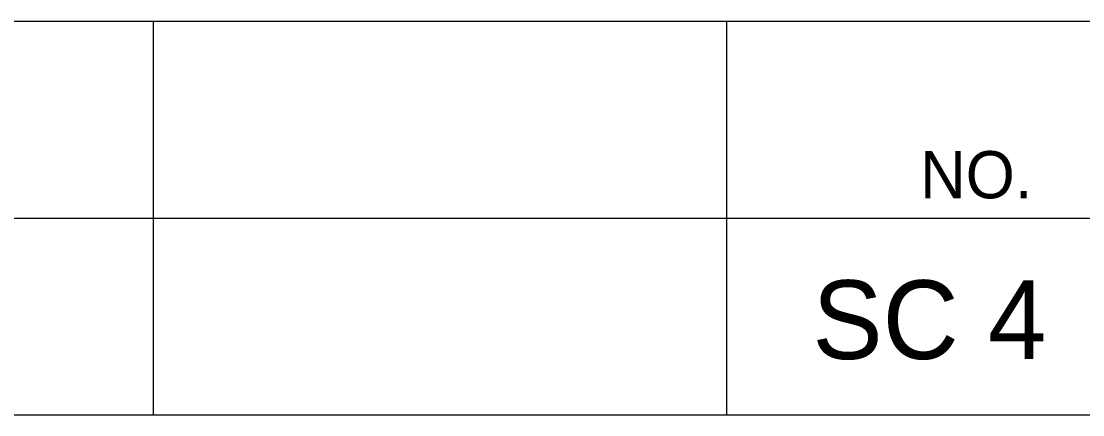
# Model space of a CAD drawing. Extents: x 1000 to 1162, y 999 to 8520.
# Drawn here: x 1148.08 to 1154.82, y 8000.05 to 8002.55 of the extents above; entities that cross this region are included whole.
import ezdxf

# ---------------------------------------------------------------- set-up
doc = ezdxf.new("R2010")
doc.units = 0
doc.layers.add('Level 20', color=7, linetype='Continuous')
doc.layers.add('Level 3', color=7, linetype='Continuous')

msp = doc.modelspace()

# ---------------------------------------------------------------- linework, layer by layer
at = {"layer": 'Level 3'}
for p, q in [((1133.055, 8002.5458), (1161.555, 8002.5458)), ((1133.055, 8002.5458), (1161.555, 8002.5458)), ((1133.055, 8002.5458), (1161.555, 8002.5458)), ((1133.055, 8002.5458), (1161.555, 8002.5458)), ((1133.055, 8002.5458), (1161.555, 8002.5458)), ((1133.055, 8002.5458), (1161.555, 8002.5458)), ((1133.055, 8002.5458), (1161.555, 8002.5458)), ((1133.055, 8002.5458), (1161.555, 8002.5458)), ((1133.055, 8002.5458), (1161.555, 8002.5458)), ((1133.055, 8002.5458), (1161.555, 8002.5458)), ((1133.055, 8002.5458), (1161.555, 8002.5458)), ((1133.055, 8002.5458), (1161.555, 8002.5458)), ((1133.055, 8002.5458), (1161.555, 8002.5458)), ((1133.055, 8002.5458), (1161.555, 8002.5458)), ((1133.055, 8002.5458), (1161.555, 8002.5458)), ((1133.055, 8002.5458), (1161.555, 8002.5458)), ((1133.055, 8002.5458), (1161.555, 8002.5458)), ((1133.055, 8002.5458), (1161.555, 8002.5458)), ((1133.055, 8002.5458), (1161.555, 8002.5458)), ((1133.055, 8002.5458), (1161.555, 8002.5458)), ((1133.055, 8002.5458), (1161.555, 8002.5458)), ((1133.055, 8002.5458), (1161.555, 8002.5458)), ((1133.055, 8002.5458), (1161.555, 8002.5458)), ((1133.055, 8002.5458), (1161.555, 8002.5458)), ((1133.055, 8002.5458), (1161.555, 8002.5458)), ((1133.055, 8002.5458), (1161.555, 8002.5458)), ((1133.055, 8002.5458), (1161.555, 8002.5458)), ((1133.055, 8002.5458), (1161.555, 8002.5458)), ((1133.055, 8002.5458), (1161.555, 8002.5458)), ((1133.055, 8002.5458), (1161.555, 8002.5458)), ((1133.055, 8002.5458), (1161.555, 8002.5458)), ((1133.055, 8002.5458), (1161.555, 8002.5458)), ((1133.055, 8002.5458), (1161.555, 8002.5458)), ((1133.055, 8002.5458), (1161.555, 8002.5458)), ((1133.055, 8002.5458), (1161.555, 8002.5458)), ((1133.055, 8002.5458), (1161.555, 8002.5458)), ((1133.055, 8002.5458), (1161.555, 8002.5458)), ((1133.055, 8002.5458), (1161.555, 8002.5458)), ((1133.055, 8002.5458), (1161.555, 8002.5458)), ((1133.055, 8002.5458), (1161.555, 8002.5458)), ((1133.055, 8002.5458), (1161.555, 8002.5458)), ((1133.055, 8002.5458), (1161.555, 8002.5458)), ((1133.055, 8002.5458), (1161.555, 8002.5458)), ((1133.055, 8002.5458), (1161.555, 8002.5458)), ((1133.055, 8002.5458), (1161.555, 8002.5458)), ((1133.055, 8002.5458), (1161.555, 8002.5458)), ((1133.055, 8002.5458), (1161.555, 8002.5458)), ((1133.055, 8002.5458), (1161.555, 8002.5458)), ((1133.055, 8002.5458), (1161.555, 8002.5458)), ((1133.055, 8002.5458), (1161.555, 8002.5458)), ((1133.055, 8002.5458), (1161.555, 8002.5458)), ((1133.055, 8002.5458), (1161.555, 8002.5458)), ((1133.055, 8002.5458), (1161.555, 8002.5458)), ((1133.055, 8002.5458), (1161.555, 8002.5458)), ((1133.055, 8002.5458), (1161.555, 8002.5458)), ((1133.055, 8002.5458), (1161.555, 8002.5458)), ((1133.055, 8002.5458), (1161.555, 8002.5458)), ((1133.055, 8002.5458), (1161.555, 8002.5458)), ((1133.055, 8002.5458), (1161.555, 8002.5458)), ((1148.9125, 8002.5458), (1148.9125, 8000.0458)), ((1148.9125, 8002.5458), (1148.9125, 8000.0458)), ((1148.9125, 8002.5458), (1148.9125, 8000.0458)), ((1148.9125, 8002.5458), (1148.9125, 8000.0458)), ((1148.9125, 8002.5458), (1148.9125, 8000.0458)), ((1148.9125, 8002.5458), (1148.9125, 8000.0458)), ((1148.9125, 8002.5458), (1148.9125, 8000.0458)), ((1148.9125, 8002.5458), (1148.9125, 8000.0458)), ((1148.9125, 8002.5458), (1148.9125, 8000.0458)), ((1148.9125, 8002.5458), (1148.9125, 8000.0458)), ((1148.9125, 8002.5458), (1148.9125, 8000.0458)), ((1148.9125, 8002.5458), (1148.9125, 8000.0458)), ((1148.9125, 8002.5458), (1148.9125, 8000.0458)), ((1148.9125, 8002.5458), (1148.9125, 8000.0458)), ((1148.9125, 8002.5458), (1148.9125, 8000.0458)), ((1148.9125, 8002.5458), (1148.9125, 8000.0458)), ((1148.9125, 8002.5458), (1148.9125, 8000.0458)), ((1148.9125, 8002.5458), (1148.9125, 8000.0458)), ((1148.9125, 8002.5458), (1148.9125, 8000.0458)), ((1148.9125, 8002.5458), (1148.9125, 8000.0458)), ((1148.9125, 8002.5458), (1148.9125, 8000.0458)), ((1148.9125, 8002.5458), (1148.9125, 8000.0458)), ((1148.9125, 8002.5458), (1148.9125, 8000.0458)), ((1148.9125, 8002.5458), (1148.9125, 8000.0458)), ((1148.9125, 8002.5458), (1148.9125, 8000.0458)), ((1148.9125, 8002.5458), (1148.9125, 8000.0458)), ((1148.9125, 8002.5458), (1148.9125, 8000.0458)), ((1148.9125, 8002.5458), (1148.9125, 8000.0458)), ((1148.9125, 8002.5458), (1148.9125, 8000.0458)), ((1148.9125, 8002.5458), (1148.9125, 8000.0458)), ((1148.9125, 8002.5458), (1148.9125, 8000.0458)), ((1148.9125, 8002.5458), (1148.9125, 8000.0458)), ((1148.9125, 8002.5458), (1148.9125, 8000.0458)), ((1148.9125, 8002.5458), (1148.9125, 8000.0458)), ((1148.9125, 8002.5458), (1148.9125, 8000.0458)), ((1148.9125, 8002.5458), (1148.9125, 8000.0458)), ((1148.9125, 8002.5458), (1148.9125, 8000.0458)), ((1148.9125, 8002.5458), (1148.9125, 8000.0458)), ((1148.9125, 8002.5458), (1148.9125, 8000.0458)), ((1148.9125, 8002.5458), (1148.9125, 8000.0458)), ((1148.9125, 8002.5458), (1148.9125, 8000.0458)), ((1148.9125, 8002.5458), (1148.9125, 8000.0458)), ((1148.9125, 8002.5458), (1148.9125, 8000.0458)), ((1148.9125, 8002.5458), (1148.9125, 8000.0458)), ((1148.9125, 8002.5458), (1148.9125, 8000.0458)), ((1148.9125, 8002.5458), (1148.9125, 8000.0458)), ((1148.9125, 8002.5458), (1148.9125, 8000.0458)), ((1148.9125, 8002.5458), (1148.9125, 8000.0458)), ((1148.9125, 8002.5458), (1148.9125, 8000.0458)), ((1148.9125, 8002.5458), (1148.9125, 8000.0458)), ((1148.9125, 8002.5458), (1148.9125, 8000.0458)), ((1148.9125, 8002.5458), (1148.9125, 8000.0458)), ((1148.9125, 8002.5458), (1148.9125, 8000.0458)), ((1148.9125, 8002.5458), (1148.9125, 8000.0458)), ((1148.9125, 8002.5458), (1148.9125, 8000.0458)), ((1148.9125, 8002.5458), (1148.9125, 8000.0458)), ((1148.9125, 8002.5458), (1148.9125, 8000.0458)), ((1148.9125, 8002.5458), (1148.9125, 8000.0458)), ((1148.9125, 8002.5458), (1148.9125, 8000.0458)), ((1152.5542, 8002.5458), (1152.5542, 8000.0458)), ((1152.5542, 8002.5458), (1152.5542, 8000.0458)), ((1152.5542, 8002.5458), (1152.5542, 8000.0458)), ((1152.5542, 8002.5458), (1152.5542, 8000.0458)), ((1152.5542, 8002.5458), (1152.5542, 8000.0458)), ((1152.5542, 8002.5458), (1152.5542, 8000.0458)), ((1152.5542, 8002.5458), (1152.5542, 8000.0458)), ((1152.5542, 8002.5458), (1152.5542, 8000.0458)), ((1152.5542, 8002.5458), (1152.5542, 8000.0458)), ((1152.5542, 8002.5458), (1152.5542, 8000.0458)), ((1152.5542, 8002.5458), (1152.5542, 8000.0458)), ((1152.5542, 8002.5458), (1152.5542, 8000.0458)), ((1152.5542, 8002.5458), (1152.5542, 8000.0458)), ((1152.5542, 8002.5458), (1152.5542, 8000.0458)), ((1152.5542, 8002.5458), (1152.5542, 8000.0458)), ((1152.5542, 8002.5458), (1152.5542, 8000.0458)), ((1152.5542, 8002.5458), (1152.5542, 8000.0458)), ((1152.5542, 8002.5458), (1152.5542, 8000.0458)), ((1152.5542, 8002.5458), (1152.5542, 8000.0458)), ((1152.5542, 8002.5458), (1152.5542, 8000.0458)), ((1152.5542, 8002.5458), (1152.5542, 8000.0458)), ((1152.5542, 8002.5458), (1152.5542, 8000.0458)), ((1152.5542, 8002.5458), (1152.5542, 8000.0458)), ((1152.5542, 8002.5458), (1152.5542, 8000.0458)), ((1152.5542, 8002.5458), (1152.5542, 8000.0458)), ((1152.5542, 8002.5458), (1152.5542, 8000.0458)), ((1152.5542, 8002.5458), (1152.5542, 8000.0458)), ((1152.5542, 8002.5458), (1152.5542, 8000.0458)), ((1152.5542, 8002.5458), (1152.5542, 8000.0458)), ((1152.5542, 8002.5458), (1152.5542, 8000.0458)), ((1152.5542, 8002.5458), (1152.5542, 8000.0458)), ((1152.5542, 8002.5458), (1152.5542, 8000.0458)), ((1152.5542, 8002.5458), (1152.5542, 8000.0458)), ((1152.5542, 8002.5458), (1152.5542, 8000.0458)), ((1152.5542, 8002.5458), (1152.5542, 8000.0458)), ((1152.5542, 8002.5458), (1152.5542, 8000.0458)), ((1152.5542, 8002.5458), (1152.5542, 8000.0458)), ((1152.5542, 8002.5458), (1152.5542, 8000.0458)), ((1152.5542, 8002.5458), (1152.5542, 8000.0458)), ((1152.5542, 8002.5458), (1152.5542, 8000.0458)), ((1152.5542, 8002.5458), (1152.5542, 8000.0458)), ((1152.5542, 8002.5458), (1152.5542, 8000.0458)), ((1152.5542, 8002.5458), (1152.5542, 8000.0458)), ((1152.5542, 8002.5458), (1152.5542, 8000.0458)), ((1152.5542, 8002.5458), (1152.5542, 8000.0458)), ((1152.5542, 8002.5458), (1152.5542, 8000.0458)), ((1152.5542, 8002.5458), (1152.5542, 8000.0458)), ((1152.5542, 8002.5458), (1152.5542, 8000.0458)), ((1152.5542, 8002.5458), (1152.5542, 8000.0458)), ((1152.5542, 8002.5458), (1152.5542, 8000.0458)), ((1152.5542, 8002.5458), (1152.5542, 8000.0458)), ((1152.5542, 8002.5458), (1152.5542, 8000.0458)), ((1152.5542, 8002.5458), (1152.5542, 8000.0458)), ((1152.5542, 8002.5458), (1152.5542, 8000.0458)), ((1152.5542, 8002.5458), (1152.5542, 8000.0458)), ((1152.5542, 8002.5458), (1152.5542, 8000.0458)), ((1152.5542, 8002.5458), (1152.5542, 8000.0458)), ((1152.5542, 8002.5458), (1152.5542, 8000.0458)), ((1152.5542, 8002.5458), (1152.5542, 8000.0458)), ((1133.055, 8001.2958), (1161.555, 8001.2958)), ((1133.055, 8001.2958), (1161.555, 8001.2958)), ((1133.055, 8001.2958), (1161.555, 8001.2958)), ((1133.055, 8001.2958), (1161.555, 8001.2958)), ((1133.055, 8001.2958), (1161.555, 8001.2958)), ((1133.055, 8001.2958), (1161.555, 8001.2958)), ((1133.055, 8001.2958), (1161.555, 8001.2958)), ((1133.055, 8001.2958), (1161.555, 8001.2958)), ((1133.055, 8001.2958), (1161.555, 8001.2958)), ((1133.055, 8001.2958), (1161.555, 8001.2958)), ((1133.055, 8001.2958), (1161.555, 8001.2958)), ((1133.055, 8001.2958), (1161.555, 8001.2958)), ((1133.055, 8001.2958), (1161.555, 8001.2958)), ((1133.055, 8001.2958), (1161.555, 8001.2958)), ((1133.055, 8001.2958), (1161.555, 8001.2958)), ((1133.055, 8001.2958), (1161.555, 8001.2958)), ((1133.055, 8001.2958), (1161.555, 8001.2958)), ((1133.055, 8001.2958), (1161.555, 8001.2958)), ((1133.055, 8001.2958), (1161.555, 8001.2958)), ((1133.055, 8001.2958), (1161.555, 8001.2958)), ((1133.055, 8001.2958), (1161.555, 8001.2958)), ((1133.055, 8001.2958), (1161.555, 8001.2958)), ((1133.055, 8001.2958), (1161.555, 8001.2958)), ((1133.055, 8001.2958), (1161.555, 8001.2958)), ((1133.055, 8001.2958), (1161.555, 8001.2958)), ((1133.055, 8001.2958), (1161.555, 8001.2958)), ((1133.055, 8001.2958), (1161.555, 8001.2958)), ((1133.055, 8001.2958), (1161.555, 8001.2958)), ((1133.055, 8001.2958), (1161.555, 8001.2958)), ((1133.055, 8001.2958), (1161.555, 8001.2958)), ((1133.055, 8001.2958), (1161.555, 8001.2958)), ((1133.055, 8001.2958), (1161.555, 8001.2958)), ((1133.055, 8001.2958), (1161.555, 8001.2958)), ((1133.055, 8001.2958), (1161.555, 8001.2958)), ((1133.055, 8001.2958), (1161.555, 8001.2958)), ((1133.055, 8001.2958), (1161.555, 8001.2958)), ((1133.055, 8001.2958), (1161.555, 8001.2958)), ((1133.055, 8001.2958), (1161.555, 8001.2958)), ((1133.055, 8001.2958), (1161.555, 8001.2958)), ((1133.055, 8001.2958), (1161.555, 8001.2958)), ((1133.055, 8001.2958), (1161.555, 8001.2958)), ((1133.055, 8001.2958), (1161.555, 8001.2958)), ((1133.055, 8001.2958), (1161.555, 8001.2958)), ((1133.055, 8001.2958), (1161.555, 8001.2958)), ((1133.055, 8001.2958), (1161.555, 8001.2958)), ((1133.055, 8001.2958), (1161.555, 8001.2958)), ((1133.055, 8001.2958), (1161.555, 8001.2958)), ((1133.055, 8001.2958), (1161.555, 8001.2958)), ((1133.055, 8001.2958), (1161.555, 8001.2958)), ((1133.055, 8001.2958), (1161.555, 8001.2958)), ((1133.055, 8001.2958), (1161.555, 8001.2958)), ((1133.055, 8001.2958), (1161.555, 8001.2958)), ((1133.055, 8001.2958), (1161.555, 8001.2958)), ((1133.055, 8001.2958), (1161.555, 8001.2958)), ((1133.055, 8001.2958), (1161.555, 8001.2958)), ((1133.055, 8001.2958), (1161.555, 8001.2958)), ((1133.055, 8001.2958), (1161.555, 8001.2958)), ((1133.055, 8001.2958), (1161.555, 8001.2958)), ((1133.055, 8001.2958), (1161.555, 8001.2958)), ((1133.055, 8000.0458), (1161.555, 8000.0458)), ((1133.055, 8000.0458), (1161.555, 8000.0458)), ((1133.055, 8000.0458), (1161.555, 8000.0458)), ((1133.055, 8000.0458), (1161.555, 8000.0458)), ((1133.055, 8000.0458), (1161.555, 8000.0458)), ((1133.055, 8000.0458), (1161.555, 8000.0458)), ((1133.055, 8000.0458), (1161.555, 8000.0458)), ((1133.055, 8000.0458), (1161.555, 8000.0458)), ((1133.055, 8000.0458), (1161.555, 8000.0458)), ((1133.055, 8000.0458), (1161.555, 8000.0458)), ((1133.055, 8000.0458), (1161.555, 8000.0458)), ((1133.055, 8000.0458), (1161.555, 8000.0458)), ((1133.055, 8000.0458), (1161.555, 8000.0458)), ((1133.055, 8000.0458), (1161.555, 8000.0458)), ((1133.055, 8000.0458), (1161.555, 8000.0458)), ((1133.055, 8000.0458), (1161.555, 8000.0458)), ((1133.055, 8000.0458), (1161.555, 8000.0458)), ((1133.055, 8000.0458), (1161.555, 8000.0458)), ((1133.055, 8000.0458), (1161.555, 8000.0458)), ((1133.055, 8000.0458), (1161.555, 8000.0458)), ((1133.055, 8000.0458), (1161.555, 8000.0458)), ((1133.055, 8000.0458), (1161.555, 8000.0458)), ((1133.055, 8000.0458), (1161.555, 8000.0458)), ((1133.055, 8000.0458), (1161.555, 8000.0458)), ((1133.055, 8000.0458), (1161.555, 8000.0458)), ((1133.055, 8000.0458), (1161.555, 8000.0458)), ((1133.055, 8000.0458), (1161.555, 8000.0458)), ((1133.055, 8000.0458), (1161.555, 8000.0458)), ((1133.055, 8000.0458), (1161.555, 8000.0458)), ((1133.055, 8000.0458), (1161.555, 8000.0458)), ((1133.055, 8000.0458), (1161.555, 8000.0458)), ((1133.055, 8000.0458), (1161.555, 8000.0458)), ((1133.055, 8000.0458), (1161.555, 8000.0458)), ((1133.055, 8000.0458), (1161.555, 8000.0458)), ((1133.055, 8000.0458), (1161.555, 8000.0458)), ((1133.055, 8000.0458), (1161.555, 8000.0458)), ((1133.055, 8000.0458), (1161.555, 8000.0458)), ((1133.055, 8000.0458), (1161.555, 8000.0458)), ((1133.055, 8000.0458), (1161.555, 8000.0458)), ((1133.055, 8000.0458), (1161.555, 8000.0458)), ((1133.055, 8000.0458), (1161.555, 8000.0458)), ((1133.055, 8000.0458), (1161.555, 8000.0458)), ((1133.055, 8000.0458), (1161.555, 8000.0458)), ((1133.055, 8000.0458), (1161.555, 8000.0458)), ((1133.055, 8000.0458), (1161.555, 8000.0458)), ((1133.055, 8000.0458), (1161.555, 8000.0458)), ((1133.055, 8000.0458), (1161.555, 8000.0458)), ((1133.055, 8000.0458), (1161.555, 8000.0458)), ((1133.055, 8000.0458), (1161.555, 8000.0458)), ((1133.055, 8000.0458), (1161.555, 8000.0458)), ((1133.055, 8000.0458), (1161.555, 8000.0458)), ((1133.055, 8000.0458), (1161.555, 8000.0458)), ((1133.055, 8000.0458), (1161.555, 8000.0458)), ((1133.055, 8000.0458), (1161.555, 8000.0458)), ((1133.055, 8000.0458), (1161.555, 8000.0458)), ((1133.055, 8000.0458), (1161.555, 8000.0458)), ((1133.055, 8000.0458), (1161.555, 8000.0458)), ((1133.055, 8000.0458), (1161.555, 8000.0458)), ((1133.055, 8000.0458), (1161.555, 8000.0458))]:
    msp.add_line(p, q, dxfattribs=at)

# ---------------------------------------------------------------- texts
at = {"layer": 'Level 20'}
msp.add_text('SC 4', height=0.5, dxfattribs=at).set_placement((1153.0988, 8000.4))
at = {"layer": 'Level 3'}
msp.add_text('NO.', height=0.3, dxfattribs=at).set_placement((1153.7822, 8001.4208))
msp.add_text('NO.', height=0.3, dxfattribs=at).set_placement((1153.7822, 8001.4208))
msp.add_text('NO.', height=0.3, dxfattribs=at).set_placement((1153.7822, 8001.4208))
msp.add_text('NO.', height=0.3, dxfattribs=at).set_placement((1153.7822, 8001.4208))
msp.add_text('NO.', height=0.3, dxfattribs=at).set_placement((1153.7822, 8001.4208))
msp.add_text('NO.', height=0.3, dxfattribs=at).set_placement((1153.7822, 8001.4208))
msp.add_text('NO.', height=0.3, dxfattribs=at).set_placement((1153.7822, 8001.4208))
msp.add_text('NO.', height=0.3, dxfattribs=at).set_placement((1153.7822, 8001.4208))
msp.add_text('NO.', height=0.3, dxfattribs=at).set_placement((1153.7822, 8001.4208))
msp.add_text('NO.', height=0.3, dxfattribs=at).set_placement((1153.7822, 8001.4208))
msp.add_text('NO.', height=0.3, dxfattribs=at).set_placement((1153.7822, 8001.4208))
msp.add_text('NO.', height=0.3, dxfattribs=at).set_placement((1153.7822, 8001.4208))
msp.add_text('NO.', height=0.3, dxfattribs=at).set_placement((1153.7822, 8001.4208))
msp.add_text('NO.', height=0.3, dxfattribs=at).set_placement((1153.7822, 8001.4208))
msp.add_text('NO.', height=0.3, dxfattribs=at).set_placement((1153.7822, 8001.4208))
msp.add_text('NO.', height=0.3, dxfattribs=at).set_placement((1153.7822, 8001.4208))
msp.add_text('NO.', height=0.3, dxfattribs=at).set_placement((1153.7822, 8001.4208))
msp.add_text('NO.', height=0.3, dxfattribs=at).set_placement((1153.7822, 8001.4208))
msp.add_text('NO.', height=0.3, dxfattribs=at).set_placement((1153.7822, 8001.4208))
msp.add_text('NO.', height=0.3, dxfattribs=at).set_placement((1153.7822, 8001.4208))
msp.add_text('NO.', height=0.3, dxfattribs=at).set_placement((1153.7822, 8001.4208))
msp.add_text('NO.', height=0.3, dxfattribs=at).set_placement((1153.7822, 8001.4208))
msp.add_text('NO.', height=0.3, dxfattribs=at).set_placement((1153.7822, 8001.4208))
msp.add_text('NO.', height=0.3, dxfattribs=at).set_placement((1153.7822, 8001.4208))
msp.add_text('NO.', height=0.3, dxfattribs=at).set_placement((1153.7822, 8001.4208))
msp.add_text('NO.', height=0.3, dxfattribs=at).set_placement((1153.7822, 8001.4208))
msp.add_text('NO.', height=0.3, dxfattribs=at).set_placement((1153.7822, 8001.4208))
msp.add_text('NO.', height=0.3, dxfattribs=at).set_placement((1153.7822, 8001.4208))
msp.add_text('NO.', height=0.3, dxfattribs=at).set_placement((1153.7822, 8001.4208))
msp.add_text('NO.', height=0.3, dxfattribs=at).set_placement((1153.7822, 8001.4208))
msp.add_text('NO.', height=0.3, dxfattribs=at).set_placement((1153.7822, 8001.4208))
msp.add_text('NO.', height=0.3, dxfattribs=at).set_placement((1153.7822, 8001.4208))
msp.add_text('NO.', height=0.3, dxfattribs=at).set_placement((1153.7822, 8001.4208))
msp.add_text('NO.', height=0.3, dxfattribs=at).set_placement((1153.7822, 8001.4208))
msp.add_text('NO.', height=0.3, dxfattribs=at).set_placement((1153.7822, 8001.4208))
msp.add_text('NO.', height=0.3, dxfattribs=at).set_placement((1153.7822, 8001.4208))
msp.add_text('NO.', height=0.3, dxfattribs=at).set_placement((1153.7822, 8001.4208))
msp.add_text('NO.', height=0.3, dxfattribs=at).set_placement((1153.7822, 8001.4208))
msp.add_text('NO.', height=0.3, dxfattribs=at).set_placement((1153.7822, 8001.4208))
msp.add_text('NO.', height=0.3, dxfattribs=at).set_placement((1153.7822, 8001.4208))
msp.add_text('NO.', height=0.3, dxfattribs=at).set_placement((1153.7822, 8001.4208))
msp.add_text('NO.', height=0.3, dxfattribs=at).set_placement((1153.7822, 8001.4208))
msp.add_text('NO.', height=0.3, dxfattribs=at).set_placement((1153.7822, 8001.4208))
msp.add_text('NO.', height=0.3, dxfattribs=at).set_placement((1153.7822, 8001.4208))
msp.add_text('NO.', height=0.3, dxfattribs=at).set_placement((1153.7822, 8001.4208))
msp.add_text('NO.', height=0.3, dxfattribs=at).set_placement((1153.7822, 8001.4208))
msp.add_text('NO.', height=0.3, dxfattribs=at).set_placement((1153.7822, 8001.4208))
msp.add_text('NO.', height=0.3, dxfattribs=at).set_placement((1153.7822, 8001.4208))
msp.add_text('NO.', height=0.3, dxfattribs=at).set_placement((1153.7822, 8001.4208))
msp.add_text('NO.', height=0.3, dxfattribs=at).set_placement((1153.7822, 8001.4208))
msp.add_text('NO.', height=0.3, dxfattribs=at).set_placement((1153.7822, 8001.4208))
msp.add_text('NO.', height=0.3, dxfattribs=at).set_placement((1153.7822, 8001.4208))
msp.add_text('NO.', height=0.3, dxfattribs=at).set_placement((1153.7822, 8001.4208))
msp.add_text('NO.', height=0.3, dxfattribs=at).set_placement((1153.7822, 8001.4208))
msp.add_text('NO.', height=0.3, dxfattribs=at).set_placement((1153.7822, 8001.4208))
msp.add_text('NO.', height=0.3, dxfattribs=at).set_placement((1153.7822, 8001.4208))
msp.add_text('NO.', height=0.3, dxfattribs=at).set_placement((1153.7822, 8001.4208))
msp.add_text('NO.', height=0.3, dxfattribs=at).set_placement((1153.7822, 8001.4208))
msp.add_text('NO.', height=0.3, dxfattribs=at).set_placement((1153.7822, 8001.4208))

doc.saveas('drawing.dxf')
